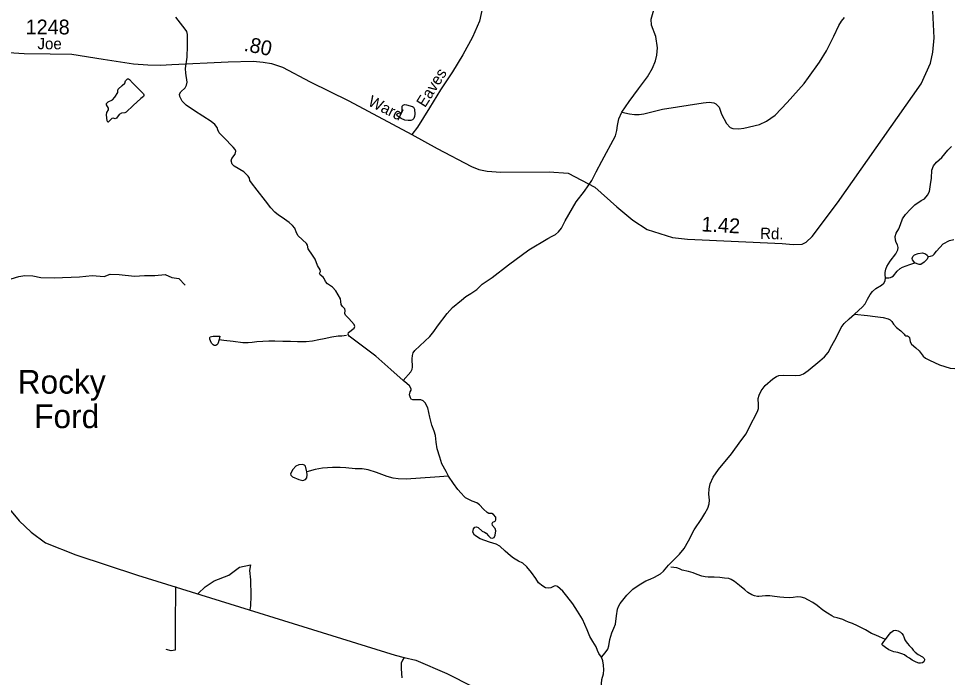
# Model space of a CAD drawing. Extents: x 2126262 to 2293712, y 749403 to 919119.
# Drawn here: x 2194296 to 2202157, y 890305 to 895865 of the extents above; entities that cross this region are included whole.
import ezdxf

# ---------------------------------------------------------------- set-up
doc = ezdxf.new("R2010")
doc.units = 0
for name, color, linetype in [('Exist Civil Demographics Community Label', 7, 'Continuous'), ('Exist Hydrographic Creek Single Shore', 7, 'Continuous'), ('Exist Hydrographic Misc Water Feature', 7, 'Continuous'), ('Exist Road Non-System Type 51', 7, 'Continuous'), ('Exist Road Secondary Mileage Hundredths English Label', 7, 'Continuous'), ('Exist Road Secondary Type 51 Attributed', 7, 'Continuous'), ('Exist Road Secondary Type 51 Label', 7, 'Continuous'), ('Exist Road Secondary Type 51 Number Label', 7, 'Continuous')]:
    doc.layers.add(name, color=color, linetype=linetype)

msp = doc.modelspace()

# ---------------------------------------------------------------- linework, layer by layer
at = {"layer": 'Exist Hydrographic Creek Single Shore'}
for points in [[(2197085.5, 893184.9), (2197077.8, 893199.3), (2197080, 893215.8), (2197126.2, 893251.1), (2197132.9, 893265.4), (2197128.5, 893281.9), (2197082.2, 893334.9), (2197054.6, 893362.4), (2197049.1, 893375.7), (2197052.4, 893402.1), (2197048, 893414.2), (2197029.3, 893434.1), (2197018.3, 893451.7), (2197016.1, 893478.2), (2197010.6, 893499.7), (2196972, 893565.8), (2196945.5, 893596.7), (2196902.6, 893626.5), (2196884.9, 893645.2), (2196873.9, 893670.6), (2196865.1, 893681.6), (2196840.9, 893701.4), (2196834.3, 893712.5), (2196844.2, 893730.1), (2196839.8, 893745.5), (2196817.7, 893779.7), (2196797.9, 893834.2), (2196774.8, 893867.2), (2196740.6, 893922.4), (2196734, 893952.1), (2196725.2, 893967.6), (2196654.7, 894032.6), (2196640.3, 894055.8), (2196626, 894096.6), (2196607.3, 894118.6), (2196578.6, 894142.9), (2196519.7, 894185.3), (2196487.7, 894205.2), (2196456.9, 894231.6), (2196423.8, 894269.1), (2196378.6, 894326.4), (2196309.2, 894417.9), (2196260.8, 894479.7), (2196247.5, 894499.5), (2196244.2, 894517.1), (2196234.3, 894533.7), (2196197.4, 894571.7), (2196115.8, 894619.1), (2196097.1, 894636.8), (2196090.5, 894663.2), (2196096, 894684.2), (2196124.7, 894721.7), (2196130.2, 894745.9), (2196124.7, 894760.2), (2196107, 894779), (2196027.7, 894860.6), (2195989.1, 894901.8), (2195978.1, 894926.1), (2195971.5, 894945.9), (2195951.7, 894971.3), (2195921.9, 894997.7), (2195780.9, 895085.9), (2195709.3, 895134.4), (2195677.3, 895167.5), (2195657.5, 895206.1), (2195654.2, 895228.1), (2195664.1, 895248), (2195701.6, 895281.1), (2195713.7, 895302.4), (2195717, 895328.9), (2195706, 895405), (2195703.8, 895442.5), (2195717, 895538.4), (2195720.3, 895634.3), (2195721.4, 895729.5), (2195715.9, 895754.9), (2195702.7, 895776.9), (2195623.3, 895877.3)], [(2201610.5, 893677.8), (2201608.6, 893701.7), (2201608.6, 893722.7), (2201613, 893751.3), (2201620.7, 893773.4), (2201650.4, 893816.4), (2201697.8, 893878.1), (2201715.4, 893912.3), (2201716.5, 893932.1), (2201712.1, 893955.3), (2201701.1, 893975.1), (2201695.6, 893995), (2201692.3, 894024.7), (2201698.9, 894054.5), (2201722.1, 894090.9), (2201737.5, 894126.2), (2201754, 894174.7), (2201778.2, 894210.5), (2201820.1, 894255.7), (2201856.5, 894294.3), (2201911.6, 894330.7), (2201939.1, 894345), (2201965.5, 894373.7), (2201981, 894406.7), (2201988.7, 894464.1), (2201997.5, 894518.1), (2202001.6, 894586.8), (2202014.8, 894622.1), (2202041.2, 894652.9), (2202084.2, 894693.7), (2202134.9, 894755.5), (2202165.7, 894784.1)], [(2201349.1, 893370), (2201415.5, 893431.3), (2201438.6, 893457.7), (2201459.5, 893496.3), (2201481.6, 893537.1), (2201500.3, 893562.5), (2201530, 893586.7), (2201576.3, 893613.9), (2201596.1, 893632.6), (2201607.2, 893650.2), (2201610.5, 893677.8)], [(2199711.8, 891177.6), (2199737.5, 891200.7), (2199779.3, 891251.4), (2199870.8, 891345.1), (2199910.5, 891393.6), (2199947.9, 891457), (2199996.4, 891548.5), (2200060.3, 891645.5), (2200084.5, 891687.4), (2200111, 891733.2), (2200123.1, 891769.5), (2200125.3, 891799.3), (2200120.9, 891851.1), (2200122, 891896.3), (2200130.8, 891939.3), (2200155, 891995.5), (2200201.3, 892059.5), (2200311.1, 892192.2), (2200390.4, 892300.3), (2200435.6, 892359.8), (2200460.9, 892412.7), (2200530.3, 892547.6), (2200538, 892574.1), (2200538, 892606.1), (2200536.9, 892657.9), (2200545.7, 892687.7), (2200561.2, 892721.8), (2200595.3, 892769.2), (2200660.3, 892824.4), (2200690.1, 892845.3), (2200709.9, 892853), (2200752.2, 892854.7), (2200852.5, 892851.4), (2200889.9, 892855.8), (2200919.7, 892867.9), (2200958.2, 892894.4), (2201057.4, 892976), (2201096, 893010.1), (2201125.7, 893046.5), (2201158.8, 893106), (2201197.3, 893176.6), (2201237, 893258.2), (2201262, 893292.8), (2201305, 893330.3), (2201349.1, 893370)], [(2197542, 892810.6), (2197437.6, 892902), (2197309.8, 893016.7), (2197085.5, 893184.9)], [(2197923.8, 892002.4), (2197904.1, 892041), (2197865.6, 892108.3), (2197849, 892163.4), (2197827, 892232.9), (2197819.6, 892289.6), (2197814.1, 892347), (2197800.9, 892383.3), (2197783.2, 892431.9), (2197765.6, 892501.3), (2197750.2, 892580.7), (2197726, 892622.1), (2197710.6, 892637.5), (2197689.7, 892647.4), (2197622.4, 892647.4), (2197608.1, 892651.8), (2197601.5, 892662.8), (2197594.9, 892688.2), (2197599.3, 892713.6), (2197608.1, 892729), (2197609.2, 892741.1), (2197594.9, 892766.5), (2197570.7, 892786.3), (2197542, 892810.6)], [(2199215.2, 890476.1), (2199192.4, 890507.1), (2199181.4, 890531.3), (2199170.4, 890562.2), (2199141.7, 890607.4), (2199115.3, 890649.3), (2199093.2, 890706.6), (2199054.7, 890795.9), (2199012.8, 890864.3), (2198971.4, 890926.3), (2198922.9, 890989.2), (2198886.5, 891032.2), (2198843.9, 891071), (2198828.5, 891077.6), (2198814.1, 891074.3), (2198785.5, 891061.1), (2198763.4, 891057.7), (2198740.3, 891060), (2198719.4, 891073.2), (2198683, 891102.9), (2198659.9, 891138.2), (2198622.4, 891188.9), (2198583.9, 891236.3), (2198549.7, 891267.2), (2198514.4, 891286), (2198471.5, 891310.2), (2198445, 891331.2), (2198400.5, 891370.3), (2198357.5, 891411.1), (2198325.6, 891428.7), (2198269.4, 891446.4), (2198190.1, 891472.8), (2198143.8, 891504.8), (2198129.5, 891531.3), (2198133.9, 891558.8), (2198144.9, 891573.1), (2198159.2, 891576.5), (2198172.4, 891570.9), (2198206.6, 891537.9), (2198227.5, 891530.2), (2198241.8, 891521.3), (2198259.5, 891499.3), (2198277.1, 891482.7), (2198294.7, 891479.4), (2198309, 891485), (2198316.8, 891503.7), (2198321.2, 891541.2), (2198317.9, 891559.9), (2198295.8, 891585.3), (2198291.4, 891602.9), (2198298, 891615), (2198316.8, 891622.8), (2198322.3, 891634.9), (2198321.2, 891658), (2198303.5, 891680.1), (2198289.2, 891687.8), (2198262.8, 891688.9), (2198248.4, 891695.5), (2198219.8, 891723.1), (2198183.4, 891762.1), (2198161.4, 891776.4), (2198123.9, 891793), (2198088.7, 891808.4), (2198065.5, 891819.4), (2198055.6, 891831.6), (2198031.4, 891860.2), (2198001.6, 891888.9), (2197965.7, 891939.6), (2197923.8, 892002.4)], [(2199215.2, 890476.1), (2199246.1, 890512.5), (2199267, 890542.3), (2199274.7, 890570.9), (2199284.7, 890623.8), (2199300.1, 890680.1), (2199318.8, 890718.7), (2199332, 890755), (2199339.8, 890823.4), (2199348.6, 890881.4), (2199356.3, 890903.4), (2199371.7, 890927.7), (2199429, 890999.3), (2199477.5, 891049), (2199531.5, 891084.2), (2199587.7, 891119.5), (2199625.1, 891132.7), (2199662.2, 891150), (2199711.8, 891177.6)], [(2199151.4, 889577), (2199164.6, 889701.5), (2199167.9, 889800.7), (2199169, 889913.7), (2199175.6, 890010.8), (2199185.5, 890080.2), (2199214.2, 890143.1), (2199219.7, 890176.1), (2199216.4, 890212.5), (2199214.1, 890250.4), (2199216.4, 890287.9), (2199229.6, 890333.1), (2199232.9, 890368.4), (2199230.7, 890408.1), (2199226.3, 890445.2), (2199215.2, 890476.1)]]:
    msp.add_lwpolyline(points, dxfattribs=at)
at = {"layer": 'Exist Hydrographic Misc Water Feature'}
for points in [[(2199386.6, 895075.4), (2199447, 895165.1), (2199526.9, 895271.2), (2199601, 895374.3), (2199644.6, 895445.5), (2199669.2, 895509.5), (2199680.9, 895556), (2199685.2, 895617), (2199672.1, 895713.5), (2199637.3, 895809.4), (2199634.4, 895858.8), (2199648.9, 895918.4), (2199678, 895993.9), (2199727.3, 896091.3), (2199762.2, 896136.3), (2199802.9, 896187.2)], [(2199386.6, 895075.4), (2199449.8, 895060.9), (2199491.9, 895056.5), (2199532.6, 895056.5), (2199571.8, 895062.3), (2199730.1, 895101.6), (2200072.8, 895153.9), (2200122.2, 895158.2), (2200161.4, 895153.9), (2200178.8, 895145.2), (2200205.6, 895116.1), (2200225.9, 895058), (2200268, 894979.5), (2200300, 894946.1), (2200321.7, 894937.4), (2200374, 894934.5), (2200416.1, 894940.3), (2200548.3, 894972.2), (2200606.4, 894998.4), (2200679, 895049.2), (2200780.2, 895157.4), (2200924, 895315.8), (2200960.3, 895366.6), (2201054.7, 895497.4), (2201112.8, 895592.7), (2201175.2, 895716.2), (2201217.3, 895807.8), (2201239.1, 895844.1), (2201263.8, 895874.6)], [(2197542, 892810.6), (2197604.6, 892884.4), (2197616.2, 892906.2), (2197619.1, 892923.6), (2197617.6, 892991.9), (2197619.1, 893022.5), (2197624.9, 893044.2), (2197639.4, 893064.6), (2197681.5, 893103.8), (2197765.8, 893182.3), (2197799.2, 893224.4), (2197831.1, 893268.6), (2197911, 893374.7), (2197956, 893425.5), (2198031.5, 893489.5), (2198070.7, 893520), (2198112.9, 893544.7), (2198162.2, 893578.1), (2198206.7, 893622.6), (2198232.8, 893640), (2198292.4, 893679.3), (2198430.3, 893785.3), (2198600.2, 893913.2), (2198761.4, 894009.1), (2198797.7, 894028), (2198825.3, 894044), (2198850, 894064.3), (2198876.2, 894096.3), (2198907.4, 894157.8), (2199000.3, 894317.6), (2199071.5, 894409.2), (2199132.5, 894497.8), (2199168.8, 894571.9), (2199218.2, 894662), (2199331.5, 894876.3), (2199344.5, 894921.4), (2199348.9, 894963.5), (2199360.5, 895020.2), (2199386.6, 895075.4)], [(2201967, 893857.7), (2201989.6, 893860.7), (2202009.3, 893866.6), (2202020.1, 893875.4), (2202040.8, 893903), (2202097.8, 893964.9), (2202148.9, 893991.5), (2202186.4, 894001.6)], [(2201858.1, 893804.6), (2201839.3, 893828.2), (2201835.3, 893841), (2201840.2, 893855.8), (2201855, 893870.5), (2201884.5, 893882.3), (2201922.8, 893887.2), (2201947.4, 893880.3), (2201961.1, 893868.5), (2201967, 893857.7)], [(2201610.5, 893677.8), (2201637.9, 893675.8), (2201651.7, 893679.7), (2201664.5, 893684.6), (2201677.3, 893694.5), (2201708.7, 893731.8), (2201735.3, 893755.4), (2201753, 893767.2), (2201816.8, 893789.9), (2201858.1, 893804.6)], [(2201967, 893857.7), (2201968, 893847.9), (2201962.1, 893834.1), (2201937.6, 893809.5), (2201908.1, 893790.8), (2201895.3, 893788.9), (2201876.6, 893794.8), (2201858.1, 893804.6)], [(2201349.1, 893370), (2201458.5, 893358.4), (2201524.3, 893351.5), (2201591.2, 893342.6), (2201633.4, 893329.9), (2201649.1, 893321), (2201664.9, 893307.2), (2201678.6, 893285.6), (2201702.2, 893259), (2201739.6, 893230.5), (2201766.8, 893201.4), (2201773.7, 893192.6), (2201782.5, 893187.6), (2201796.3, 893187.6), (2201804.2, 893182.7), (2201812, 893172.9), (2201816.9, 893136.5), (2201829.7, 893117.8), (2201867.1, 893085.4), (2201894.6, 893061.7), (2201928, 893016.5), (2201946.7, 892999.8), (2201980.1, 892983.1), (2202066.3, 892943), (2202155.8, 892913.5), (2202196.1, 892912.6)], [(2195988.7, 893155.1), (2195977, 893119), (2195969, 893110.9), (2195961, 893106.9), (2195950.9, 893106.8), (2195945, 893106.8), (2195937, 893110.7), (2195932.9, 893116.7), (2195924.7, 893124.6), (2195914.7, 893144.5), (2195908.7, 893160.5), (2195910.6, 893172.5), (2195912.4, 893178.5), (2195922.4, 893182.6), (2195936.4, 893184.7), (2195994.4, 893185), (2195988.7, 893155.1)], [(2195988.7, 893155.1), (2196028.7, 893151.3), (2196106.8, 893141.9), (2196188.8, 893130.5), (2196232.7, 893130.8), (2196266.7, 893133.1), (2196304.7, 893139.3), (2196356.5, 893143.6), (2196406.4, 893143.9), (2196458.5, 893144.3), (2196524.5, 893142.8), (2196590.5, 893141.2), (2196650.4, 893139.6), (2196722.6, 893140.1), (2196776.5, 893146.5), (2196828.4, 893156.8), (2196874.3, 893165.1), (2196940.1, 893179.6), (2196992.2, 893186), (2197024.2, 893188.2), (2197061.9, 893192.4)], [(2197923.8, 892002.4), (2197806.9, 891995.1), (2197565.8, 891977.7), (2197497.5, 891979.1), (2197455.4, 891984.9), (2197404.6, 892000.9), (2197316.7, 892034.4), (2197245.6, 892056.1), (2197196.2, 892063.4), (2197136.7, 892064.9), (2197056.8, 892072.1), (2197010.3, 892075), (2196943.5, 892075), (2196859.3, 892069.2), (2196798.3, 892059.1), (2196727.1, 892040.2)], [(2201610.4, 890624.4), (2201584.5, 890636.3), (2201560.1, 890646.2), (2201528.2, 890659.9), (2201492.3, 890675.7), (2201442, 890705.3), (2201373.8, 890740.8), (2201331.7, 890760.5), (2201297.5, 890770.3), (2201273.5, 890782.1), (2201251.5, 890794), (2201201.3, 890807.6), (2201177.1, 890813.5), (2201157.2, 890823.2), (2201120.9, 890845.1), (2201080.9, 890872.8), (2201032.8, 890910.4), (2200996.5, 890936.1), (2200954.2, 890959.8), (2200928.2, 890973.7), (2200898.2, 890981.4), (2200868.3, 890983.3), (2200832.2, 890979.1), (2200798.2, 890974.8), (2200752.2, 890978.5), (2200718.2, 890982.3), (2200672.3, 890987.9), (2200634.1, 890991.7), (2200598.2, 890993.4), (2200570.2, 890989.2), (2200540.2, 890987.1), (2200530.2, 890987), (2200504.1, 890992.8), (2200482.2, 891002.6), (2200447.9, 891020.3), (2200424, 891042.2), (2200377.6, 891079.9), (2200337.4, 891113.6), (2200309.1, 891131.4), (2200287.2, 891139.2), (2200253.1, 891143), (2200213.2, 891148.8), (2200165.2, 891150.4), (2200113.3, 891150), (2200089.3, 891151.8), (2200061.2, 891159.6), (2200021.2, 891173.4), (2199987, 891187.1), (2199947, 891196.9), (2199894.9, 891210.5), (2199873, 891220.3), (2199848.8, 891228.1), (2199798.8, 891235.8)], [(2201610.4, 890624.4), (2201632.1, 890654.6), (2201655.9, 890682.8), (2201678.1, 890698.9), (2201695.9, 890703.1), (2201718, 890697.2), (2201737.9, 890687.4), (2201748, 890675.4), (2201760.3, 890659.5), (2201768.3, 890639.5), (2201774.4, 890621.6), (2201784.5, 890603.6), (2201794.7, 890589.8), (2201808.7, 890573.9), (2201831, 890550), (2201842.9, 890534.1), (2201859.1, 890518.2), (2201885.2, 890496.4), (2201921.4, 890476.7), (2201935.4, 890464.8), (2201939.5, 890458.8), (2201939.5, 890450.8), (2201937.6, 890442.8), (2201933.8, 890434.8), (2201921.7, 890428.6), (2201905.7, 890424.6), (2201891.7, 890424.5), (2201869.8, 890432.3), (2201835.7, 890450.2), (2201811.5, 890465.9), (2201787.6, 890481.7), (2201769.3, 890493.6), (2201747.2, 890503.5), (2201715.2, 890513.2), (2201681.1, 890521), (2201638.9, 890536.7), (2201608.9, 890556.5), (2201586.8, 890572.4), (2201578.8, 890582.3), (2201596.4, 890606.4), (2201610.4, 890624.4)]]:
    msp.add_lwpolyline(points, dxfattribs=at)
for points in [[(2195286.6, 895293.7), (2195330.8, 895248.6), (2195348.5, 895230.9), (2195353.8, 895222), (2195353.8, 895213.2), (2195348.5, 895206.1), (2195327.2, 895189.3), (2195262.7, 895132.7), (2195203.5, 895075.2), (2195191.1, 895069.9), (2195165.5, 895067.2), (2195144.3, 895055.7), (2195122.2, 895023.9), (2195110.7, 895019.5), (2195093, 895024.8), (2195081.5, 895020.4), (2195053.2, 894991.2), (2195047.9, 894991.2), (2195043.5, 895002.7), (2195039.1, 895051.3), (2195041.7, 895071.7), (2195054.1, 895095.5), (2195054.1, 895108.8), (2195038.2, 895137.1), (2195039.1, 895148.6), (2195051.4, 895162.8), (2195088.6, 895179.6), (2195108, 895201.7), (2195133.6, 895241.5), (2195132.8, 895255.6), (2195137.2, 895268), (2195169, 895299), (2195192, 895320.2), (2195199.1, 895340.6), (2195214.1, 895355.6), (2195222, 895357.4), (2195230.9, 895351.2), (2195258.3, 895322)], [(2197555.8, 895006.9), (2197524.1, 895020.4), (2197490.3, 895043.4), (2197486.9, 895051.6), (2197488.9, 895060.4), (2197499.7, 895067.8), (2197524.7, 895071.9), (2197530.1, 895079.3), (2197531.5, 895090.1), (2197533.5, 895126), (2197541.6, 895135.4), (2197552.4, 895138.8), (2197568, 895136.1), (2197620, 895123.3), (2197628.8, 895117.2), (2197636.3, 895100.3), (2197639.6, 895059), (2197636.3, 895039.4), (2197630.9, 895021.8), (2197620.7, 895010.3), (2197606.5, 895004.2), (2197584.2, 895004.2)], [(2196727.1, 892040.2), (2196717.2, 892086.7), (2196707.1, 892095.4), (2196691.1, 892101.2), (2196660.6, 892098.3), (2196635.9, 892086.7), (2196609.8, 892059.1), (2196589.4, 892022.7), (2196592.4, 892011.1), (2196606.9, 891996.6), (2196659.2, 891973.3), (2196695.5, 891967.5), (2196715.8, 891973.3), (2196728.9, 891989.3), (2196731.8, 892014)]]:
    msp.add_lwpolyline(points, close=True, dxfattribs=at)
at = {"layer": 'Exist Road Non-System Type 51'}
for points in [[(2194166.4, 893657.7), (2194233.6, 893667.4), (2194297.2, 893689.5), (2194349.7, 893697.8), (2194416, 893695), (2194482.3, 893678.4), (2194595.6, 893675.7), (2194811.1, 893684), (2194916.1, 893697.8), (2195018.3, 893689.5), (2195068.1, 893708.8), (2195145.4, 893706.1), (2195275.3, 893692.3), (2195358.2, 893697.8), (2195446.6, 893697.8), (2195532.2, 893706.1), (2195590.3, 893678.4), (2195648.3, 893670.1), (2195700.8, 893614.8)], [(2195812.5, 891011.2), (2195871.2, 891067.7), (2195945.1, 891118), (2196070.7, 891168.2), (2196159.9, 891235.2), (2196253, 891253.3), (2196244.7, 891205.8), (2196253, 891129.1), (2196255.8, 890993.7), (2196253, 890908.5), (2196247.5, 890874.4)], [(2195618.6, 891071.2), (2195618.2, 890734.5), (2195616.7, 890535.3), (2195583.3, 890529.7), (2195540.1, 890539.5)], [(2197550.1, 890473.5), (2197535.5, 890449.9), (2197524.6, 890423.8), (2197524.6, 890378), (2197529, 890299.6)]]:
    msp.add_lwpolyline(points, dxfattribs=at)
at = {"layer": 'Exist Road Secondary Type 51 Attributed'}
for points in [[(2198149.1, 897924.4), (2198161.5, 897719.8), (2198180.8, 897413.6), (2198215.4, 897017.5), (2198223.7, 896719.3), (2198227.8, 896473.8), (2198222.3, 896075), (2198218.1, 895997.5), (2198185, 895844.4), (2198125.6, 895707.5), (2198044.2, 895558.9), (2197955.8, 895416.5), (2197856.5, 895263.6), (2197764, 895111.5), (2197662, 894949.1), (2197615, 894886.8)], [(2197615, 894886.8), (2197827.3, 894767.6), (2198116.8, 894616.1), (2198179, 894592.6), (2198248.1, 894576), (2198365.5, 894567.7), (2198772.2, 894570.5), (2198933.9, 894559.4), (2199159.1, 894443.2), (2199342.3, 894275.3), (2199479.1, 894164.7), (2199600.1, 894083.6), (2199814.3, 894018.6), (2199940, 894003.4), (2200737.7, 893967.5), (2200831.7, 893957.9), (2200906.3, 893962), (2200941.4, 893978.3), (2200991.1, 894025.3), (2201205.3, 894310.2), (2201910, 895313.3), (2201951.4, 895400.4), (2201988.7, 895488.9), (2202009.5, 895582.9), (2202020.8, 895701.9), (2202009.7, 895928.6)], [(2193564.5, 895598), (2193845.2, 895587.9), (2194121.6, 895585.1), (2194341.8, 895571.3), (2194561.5, 895567.1), (2194745.3, 895564.4), (2195008.6, 895521.7), (2195265.6, 895483), (2195387.2, 895473.3), (2195492.2, 895470.5), (2195588.9, 895477.5), (2196064.5, 895500.9), (2196274.5, 895505.1), (2196360.2, 895498.1), (2196430.6, 895485.7), (2196521.8, 895453.9), (2196757.4, 895331.2), (2197082.1, 895170.8), (2197615, 894886.8)], [(2193867.7, 892286.8), (2193934.4, 892202.1), (2194029.2, 892040.2), (2194219.6, 891725.5), (2194300.5, 891625), (2194402.3, 891530.1), (2194523.6, 891439.4), (2194780.2, 891338.9), (2195298.9, 891168.6), (2197473, 890493), (2197550.1, 890473.5)], [(2197550.1, 890473.5), (2197648.7, 890448.4), (2197908.1, 890336.7), (2198124.9, 890228.6), (2198423.4, 890027.7), (2198879.8, 889738.3), (2199507.4, 889308.4), (2200434.5, 888696.7), (2201088.6, 888364.5), (2201694.7, 888069), (2202062, 887899.2), (2202586.3, 887600.5)]]:
    msp.add_lwpolyline(points, dxfattribs=at)

# ---------------------------------------------------------------- texts
at = {"layer": 'Exist Civil Demographics Community Label'}
for s, p in [('Rocky ', (2194288, 892699.1)), ('Ford', (2194427, 892408.3))]:
    msp.add_text(s, height=200, dxfattribs=at).set_placement(p)
at = {"layer": 'Exist Road Secondary Mileage Hundredths English Label'}
for s, rotation, p in [('.80', 348.62745, (2196191.5, 895594)), ('1.42', 356.71781, (2200055, 894069.5))]:
    msp.add_text(s, height=125, rotation=rotation, dxfattribs=at).set_placement(p)
at = {"layer": 'Exist Road Secondary Type 51 Label'}
for s, rotation, p in [('Joe', 359.79302, (2194455.2, 895606.5)), ('Eaves', 57.85426, (2197725.4, 895108.3)), ('Ward', 333.71711, (2197236.3, 895135.3)), ('Rd.', 358.23309, (2200551, 894006.3))]:
    msp.add_text(s, height=95, rotation=rotation, dxfattribs=at).set_placement(p)
at = {"layer": 'Exist Road Secondary Type 51 Number Label'}
msp.add_text('1248', height=125, dxfattribs=at).set_placement((2194355.5, 895731.4))

doc.saveas('drawing.dxf')
